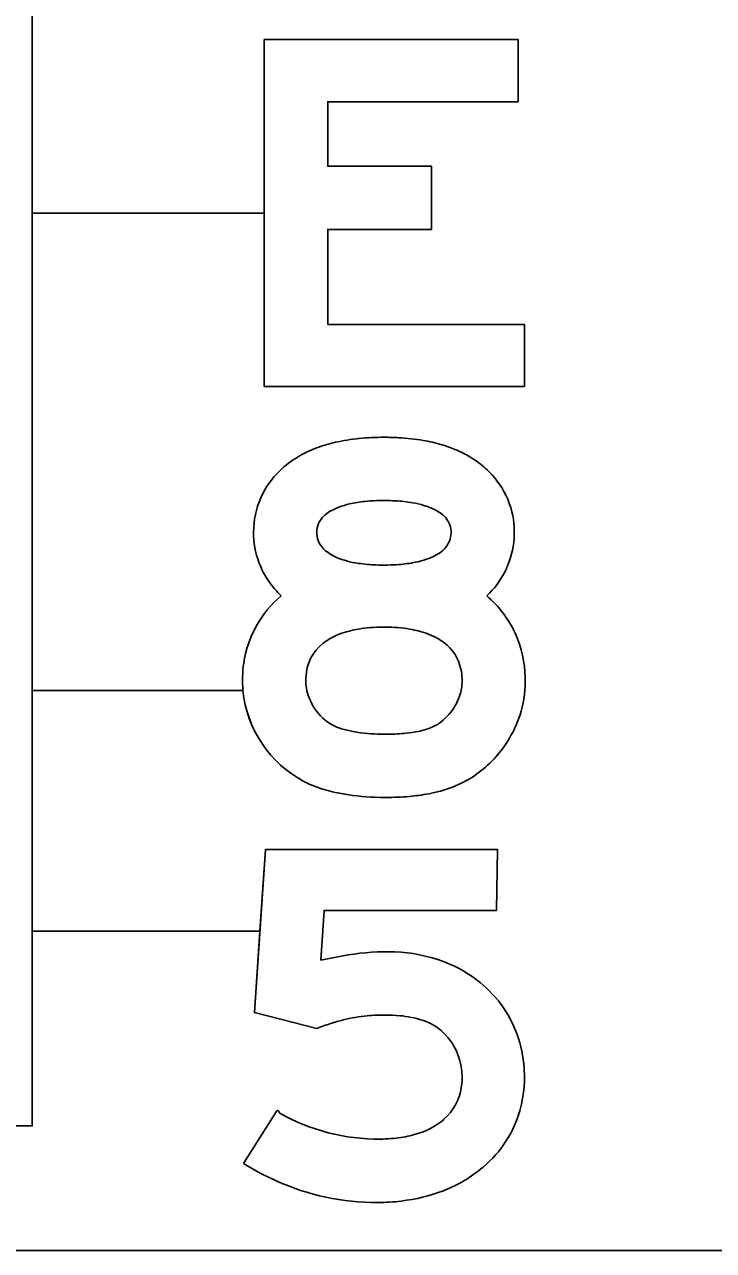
# Model space of a CAD drawing. Extents: x 42133 to 45533, y 41351 to 47951.
# Drawn here: x 42701.89 to 42713.11, y 47725.84 to 47745.8 of the extents above; entities that cross this region are included whole.
import ezdxf

# ---------------------------------------------------------------- set-up
doc = ezdxf.new("R2010")
doc.units = 0
doc.layers.add('P_TRAF_SIGN_SignDetails', color=7, linetype='Continuous')

msp = doc.modelspace()

# ---------------------------------------------------------------- linework, layer by layer
at = {"layer": 'P_TRAF_SIGN_SignDetails'}
for points in [[(42713.837, 47741.91), (42713.367, 47741.91), (42713.367, 47727.868), (42718.987, 47727.868), (42718.987, 47725.841), (42695.875, 47725.841), (42695.875, 47727.868), (42702.014, 47727.868), (42702.014, 47753.571)], [(42705.446, 47734.955), (42702.014, 47734.955), (42702.014, 47742.728), (42705.793, 47742.728), (42705.793, 47739.906), (42710.027, 47739.906), (42710.027, 47740.916), (42706.826, 47740.916), (42706.826, 47742.461), (42708.516, 47742.461), (42708.516, 47743.491), (42706.826, 47743.491), (42706.826, 47744.541), (42709.928, 47744.541), (42709.928, 47745.551), (42705.793, 47745.551), (42705.793, 47742.729), (42702.014, 47742.729), (42702.014, 47749.871), (42703.551, 47749.871), (42703.551, 47747.24)], [(42705.446, 47734.955), (42702.014, 47734.955), (42702.014, 47742.728), (42705.793, 47742.728), (42705.793, 47739.906), (42710.027, 47739.906), (42710.027, 47740.916), (42706.826, 47740.916), (42706.826, 47742.461), (42708.516, 47742.461), (42708.516, 47743.491), (42706.826, 47743.491), (42706.826, 47744.541), (42709.928, 47744.541), (42709.928, 47745.551), (42705.793, 47745.551), (42705.793, 47742.729), (42702.014, 47742.729), (42702.014, 47749.871), (42703.551, 47749.871), (42703.551, 47747.24)], [(42713.837, 47741.91), (42713.367, 47741.91), (42713.367, 47727.868), (42718.987, 47727.868), (42718.987, 47725.841), (42695.875, 47725.841), (42695.875, 47727.868), (42702.014, 47727.868), (42702.014, 47731.04), (42705.721, 47731.04), (42705.632, 47729.714), (42706.647, 47729.456)], [(42713.837, 47741.91), (42713.367, 47741.91), (42713.367, 47727.868), (42718.987, 47727.868), (42718.987, 47725.841), (42695.875, 47725.841), (42695.875, 47727.868), (42702.014, 47727.868), (42702.014, 47731.04), (42705.721, 47731.04), (42705.632, 47729.714), (42706.647, 47729.456)], [(42706.711, 47730.565), (42706.766, 47731.377), (42709.571, 47731.377), (42709.59, 47732.367), (42705.811, 47732.367), (42705.721, 47731.041), (42702.014, 47731.041), (42702.014, 47734.955), (42705.446, 47734.955)], [(42706.711, 47730.565), (42706.766, 47731.377), (42709.571, 47731.377), (42709.59, 47732.367), (42705.811, 47732.367), (42705.721, 47731.041), (42702.014, 47731.041), (42702.014, 47734.955), (42705.446, 47734.955)], [(42706.647, 47729.456), (42705.632, 47729.714), (42705.811, 47732.367), (42709.59, 47732.367), (42709.571, 47731.377), (42706.766, 47731.377), (42706.711, 47730.565)], [(42705.452, 47727.257), (42705.984, 47728.099)], [(42705.984, 47728.099), (42705.452, 47727.257)], [(42705.984, 47728.099), (42705.452, 47727.257)]]:
    msp.add_lwpolyline(points, dxfattribs=at)
msp.add_lwpolyline([(42706.826, 47744.541), (42706.826, 47743.491), (42708.516, 47743.491), (42708.516, 47742.461), (42706.826, 47742.461), (42706.826, 47740.916), (42710.027, 47740.916), (42710.027, 47739.906), (42705.793, 47739.906), (42705.793, 47745.551), (42709.928, 47745.551), (42709.928, 47744.541)], close=True, dxfattribs=at)
for centre, radius, start, end in [((42707.635, 47735.972), 3.101, 95.5109, 102.7652), ((42707.635, 47735.972), 3.101, 95.5109, 102.7652), ((42707.635, 47735.972), 3.101, 95.5109, 102.7652), ((42707.733, 47734.951), 4.127, 89.8984, 95.4961), ((42707.733, 47734.951), 4.127, 89.8984, 95.4961), ((42707.733, 47734.951), 4.127, 89.8984, 95.4961), ((42707.747, 47734.86), 4.218, 86.7665, 90.0861), ((42707.747, 47734.86), 4.218, 86.7665, 90.0861), ((42707.747, 47734.86), 4.218, 86.7665, 90.0861), ((42707.803, 47735.656), 3.42, 80.3198, 86.9581), ((42707.803, 47735.656), 3.42, 80.3198, 86.9581), ((42707.803, 47735.656), 3.42, 80.3198, 86.9581), ((42707.313, 47737.122), 1.904, 110.513, 120.6377), ((42707.313, 47737.122), 1.904, 110.513, 120.6377), ((42707.313, 47737.122), 1.904, 110.513, 120.6377), ((42707.474, 47736.695), 2.36, 102.8243, 110.5537), ((42707.474, 47736.695), 2.36, 102.8243, 110.5537), ((42707.474, 47736.695), 2.36, 102.8243, 110.5537), ((42707.932, 47736.41), 2.655, 73.5313, 80.3295), ((42707.932, 47736.41), 2.655, 73.5313, 80.3295), ((42707.932, 47736.41), 2.655, 73.5313, 80.3295), ((42708.074, 47736.892), 2.153, 67.0507, 73.5241), ((42708.074, 47736.892), 2.153, 67.0507, 73.5241), ((42708.074, 47736.892), 2.153, 67.0507, 73.5241), ((42708.197, 47737.175), 1.844, 59.1877, 67.1294), ((42708.197, 47737.175), 1.844, 59.1877, 67.1294), ((42708.197, 47737.175), 1.844, 59.1877, 67.1294), ((42707.157, 47737.383), 1.6, 120.6085, 134.0699), ((42707.157, 47737.383), 1.6, 120.6085, 134.0699), ((42707.157, 47737.383), 1.6, 120.6085, 134.0699), ((42708.314, 47737.366), 1.62, 49.4366, 59.2636), ((42708.314, 47737.366), 1.62, 49.4366, 59.2636), ((42708.314, 47737.366), 1.62, 49.4366, 59.2636), ((42707.03, 47737.513), 1.419, 134.0384, 155.9433), ((42707.03, 47737.513), 1.419, 134.0384, 155.9433), ((42707.03, 47737.513), 1.419, 134.0384, 155.9433), ((42708.411, 47737.478), 1.472, 37.6219, 49.4938), ((42708.411, 47737.478), 1.472, 37.6219, 49.4938), ((42708.411, 47737.478), 1.472, 37.6219, 49.4938), ((42708.486, 47737.533), 1.378, 13.955, 37.7086), ((42708.486, 47737.533), 1.378, 13.955, 37.7086), ((42708.486, 47737.533), 1.378, 13.955, 37.7086), ((42706.99, 47737.535), 1.372, 156.105, 180.0224), ((42706.99, 47737.535), 1.372, 156.105, 180.0224), ((42706.99, 47737.535), 1.372, 156.105, 180.0224), ((42707.157, 47737.383), 0.571, 120.5837, 134.0699), ((42707.157, 47737.383), 0.571, 120.5837, 134.0699), ((42707.157, 47737.383), 0.571, 120.5837, 134.0699), ((42707.313, 47737.122), 0.874, 110.4903, 120.656), ((42707.313, 47737.122), 0.874, 110.4903, 120.656), ((42707.313, 47737.122), 0.874, 110.4903, 120.656), ((42707.474, 47736.695), 1.331, 102.845, 110.5702), ((42707.474, 47736.695), 1.331, 102.845, 110.5702), ((42707.474, 47736.695), 1.331, 102.845, 110.5702), ((42707.635, 47735.975), 2.069, 95.5139, 102.7537), ((42707.635, 47735.975), 2.069, 95.5139, 102.7537), ((42707.635, 47735.975), 2.069, 95.5139, 102.7537), ((42707.733, 47734.951), 3.098, 89.8673, 95.4961), ((42707.733, 47734.951), 3.098, 89.8673, 95.4961), ((42707.733, 47734.951), 3.098, 89.8673, 95.4961), ((42707.747, 47734.86), 3.188, 86.7353, 90.1165), ((42707.747, 47734.86), 3.188, 86.7353, 90.1165), ((42707.747, 47734.86), 3.188, 86.7353, 90.1165), ((42707.803, 47735.654), 2.393, 80.3178, 86.9961), ((42707.803, 47735.654), 2.393, 80.3178, 86.9961), ((42707.803, 47735.654), 2.393, 80.3178, 86.9961), ((42707.932, 47736.411), 1.624, 73.5331, 80.3313), ((42707.932, 47736.411), 1.624, 73.5331, 80.3313), ((42707.932, 47736.411), 1.624, 73.5331, 80.3313), ((42708.074, 47736.892), 1.123, 67.0132, 73.5241), ((42708.074, 47736.892), 1.123, 67.0132, 73.5241), ((42708.074, 47736.892), 1.123, 67.0132, 73.5241), ((42708.197, 47737.175), 0.814, 59.1375, 67.177), ((42708.197, 47737.175), 0.814, 59.1375, 67.177), ((42708.197, 47737.175), 0.814, 59.1375, 67.177), ((42708.314, 47737.366), 0.591, 49.3842, 59.3265), ((42708.314, 47737.366), 0.591, 49.3842, 59.3265), ((42708.314, 47737.366), 0.591, 49.3842, 59.3265), ((42708.456, 47737.531), 1.408, 332.6547, 13.7515), ((42708.456, 47737.531), 1.408, 332.6547, 13.7515), ((42708.456, 47737.531), 1.408, 332.6547, 13.7515), ((42706.99, 47737.535), 0.343, 156.3678, 180.3405), ((42706.99, 47737.535), 0.343, 156.3678, 180.3405), ((42706.99, 47737.535), 0.343, 156.3678, 180.3405), ((42707.032, 47737.511), 0.392, 134.0205, 155.6838), ((42707.032, 47737.511), 0.392, 134.0205, 155.6838), ((42707.032, 47737.511), 0.392, 134.0205, 155.6838), ((42708.411, 47737.478), 0.443, 37.5169, 49.5572), ((42708.411, 47737.478), 0.443, 37.5169, 49.5572), ((42708.411, 47737.478), 0.443, 37.5169, 49.5572), ((42708.486, 47737.533), 0.349, 14.2503, 37.8308), ((42708.486, 47737.533), 0.349, 14.2503, 37.8308), ((42708.486, 47737.533), 0.349, 14.2503, 37.8308), ((42707.023, 47737.53), 1.405, 179.8067, 220.8039), ((42707.023, 47737.53), 1.405, 179.8067, 220.8039), ((42707.023, 47737.53), 1.405, 179.8067, 220.8039), ((42707.023, 47737.53), 0.376, 179.5064, 220.9909), ((42707.023, 47737.53), 0.376, 179.5064, 220.9909), ((42707.023, 47737.53), 0.376, 179.5064, 220.9909), ((42708.456, 47737.531), 0.379, 332.9841, 13.4708), ((42708.456, 47737.531), 0.379, 332.9841, 13.4708), ((42708.456, 47737.531), 0.379, 332.9841, 13.4708), ((42707.108, 47737.598), 0.485, 220.5023, 232.0259), ((42707.108, 47737.598), 0.485, 220.5023, 232.0259), ((42707.108, 47737.598), 0.485, 220.5023, 232.0259), ((42708.415, 47737.559), 0.429, 311.3478, 332.1028), ((42708.415, 47737.559), 0.429, 311.3478, 332.1028), ((42708.415, 47737.559), 0.429, 311.3478, 332.1028), ((42707.207, 47737.722), 0.643, 231.8619, 241.4025), ((42707.207, 47737.722), 0.643, 231.8619, 241.4025), ((42707.207, 47737.722), 0.643, 231.8619, 241.4025), ((42707.323, 47737.929), 0.881, 241.2256, 248.9672), ((42707.323, 47737.929), 0.881, 241.2256, 248.9672), ((42707.323, 47737.929), 0.881, 241.2256, 248.9672), ((42707.443, 47738.233), 1.207, 248.8133, 255.0992), ((42707.443, 47738.233), 1.207, 248.8133, 255.0992), ((42707.443, 47738.233), 1.207, 248.8133, 255.0992), ((42707.579, 47738.744), 1.737, 255.109, 261.6805), ((42707.579, 47738.744), 1.737, 255.109, 261.6805), ((42707.579, 47738.744), 1.737, 255.109, 261.6805), ((42707.973, 47738.448), 1.433, 281.3564, 288.8109), ((42707.973, 47738.448), 1.433, 281.3564, 288.8109), ((42707.973, 47738.448), 1.433, 281.3564, 288.8109), ((42708.131, 47737.989), 0.947, 288.737, 298.5285), ((42708.131, 47737.989), 0.947, 288.737, 298.5285), ((42708.131, 47737.989), 0.947, 288.737, 298.5285), ((42708.286, 47737.705), 0.623, 298.4616, 311.403), ((42708.286, 47737.705), 0.623, 298.4616, 311.403), ((42708.286, 47737.705), 0.623, 298.4616, 311.403), ((42707.697, 47739.551), 2.552, 261.6686, 268.1127), ((42707.697, 47739.551), 2.552, 261.6686, 268.1127), ((42707.697, 47739.551), 2.552, 261.6686, 268.1127), ((42707.739, 47740.333), 3.335, 267.8371, 274.2689), ((42707.739, 47740.333), 3.335, 267.8371, 274.2689), ((42707.739, 47740.333), 3.335, 267.8371, 274.2689), ((42707.821, 47739.221), 2.22, 274.2896, 281.2672), ((42707.821, 47739.221), 2.22, 274.2896, 281.2672), ((42707.821, 47739.221), 2.22, 274.2896, 281.2672), ((42708.417, 47737.558), 1.456, 313.2013, 332.4263), ((42708.417, 47737.558), 1.456, 313.2013, 332.4263), ((42708.417, 47737.558), 1.456, 313.2013, 332.4263), ((42707.2, 47735.151), 1.759, 130.0778, 171.7789), ((42707.2, 47735.151), 1.759, 130.0778, 171.7789), ((42707.2, 47735.151), 1.759, 130.0778, 171.7789), ((42707.108, 47737.598), 1.514, 220.6609, 226.619), ((42707.108, 47737.598), 1.514, 220.6609, 226.619), ((42707.108, 47737.598), 1.514, 220.6609, 226.619), ((42708.279, 47735.149), 1.762, 24.5313, 49.9233), ((42708.279, 47735.149), 1.762, 24.5313, 49.9233), ((42708.279, 47735.149), 1.762, 24.5313, 49.9233), ((42707.417, 47734.836), 1.112, 108.9083, 123.1866), ((42707.417, 47734.836), 1.112, 108.9083, 123.1866), ((42707.417, 47734.836), 1.112, 108.9083, 123.1866), ((42707.605, 47734.282), 1.697, 98.0189, 108.8465), ((42707.605, 47734.282), 1.697, 98.0189, 108.8465), ((42707.605, 47734.282), 1.697, 98.0189, 108.8465), ((42707.73, 47733.393), 2.596, 88.9958, 98.0053), ((42707.73, 47733.393), 2.596, 88.9958, 98.0053), ((42707.73, 47733.393), 2.596, 88.9958, 98.0053), ((42707.77, 47733.634), 2.354, 80.4575, 89.8859), ((42707.77, 47733.634), 2.354, 80.4575, 89.8859), ((42707.77, 47733.634), 2.354, 80.4575, 89.8859), ((42707.909, 47734.412), 1.564, 69.2247, 80.7311), ((42707.909, 47734.412), 1.564, 69.2247, 80.7311), ((42707.909, 47734.412), 1.564, 69.2247, 80.7311), ((42708.1, 47734.907), 1.033, 54.3127, 69.4034), ((42708.1, 47734.907), 1.033, 54.3127, 69.4034), ((42708.1, 47734.907), 1.033, 54.3127, 69.4034), ((42708.208, 47735.13), 1.834, 1.1595, 24.1502), ((42708.208, 47735.13), 1.834, 1.1595, 24.1502), ((42708.208, 47735.13), 1.834, 1.1595, 24.1502), ((42707.2, 47735.151), 0.73, 122.4909, 171.9239), ((42707.2, 47735.151), 0.73, 122.4909, 171.9239), ((42707.2, 47735.151), 0.73, 122.4909, 171.9239), ((42708.279, 47735.149), 0.733, 24.7954, 54.6617), ((42708.279, 47735.149), 0.733, 24.7954, 54.6617), ((42708.279, 47735.149), 0.733, 24.7954, 54.6617), ((42707.359, 47735.121), 1.921, 171.5673, 184.9599), ((42707.359, 47735.121), 1.921, 171.5673, 184.9577), ((42707.359, 47735.121), 1.921, 171.5673, 184.9577), ((42708.208, 47735.13), 0.804, 0.8723, 23.9031), ((42708.208, 47735.13), 0.804, 0.8723, 23.9031), ((42708.208, 47735.13), 0.804, 0.8723, 23.9031), ((42707.359, 47735.121), 0.891, 171.4417, 184.4957), ((42707.359, 47735.121), 0.891, 171.4417, 184.4957), ((42707.359, 47735.121), 0.891, 171.4417, 184.4957), ((42708.205, 47735.115), 0.808, 344.5541, 1.895), ((42708.205, 47735.115), 0.808, 344.5541, 1.895), ((42708.205, 47735.115), 0.808, 344.5541, 1.895), ((42708.205, 47735.115), 1.837, 344.3517, 1.6087), ((42708.205, 47735.115), 1.837, 344.3517, 1.6087), ((42708.205, 47735.115), 1.837, 344.3517, 1.6087), ((42707.33, 47735.146), 1.894, 185.7606, 241.9352), ((42707.33, 47735.146), 1.894, 185.7628, 241.9352), ((42707.33, 47735.146), 1.894, 185.7628, 241.9352), ((42707.33, 47735.146), 0.865, 186.235, 241.4827), ((42707.33, 47735.146), 0.865, 186.235, 241.4827), ((42707.33, 47735.146), 0.865, 186.235, 241.4827), ((42708.158, 47735.14), 0.86, 314.3956, 343.8375), ((42708.158, 47735.14), 0.86, 314.3956, 343.8375), ((42708.158, 47735.14), 0.86, 314.3956, 343.8375), ((42708.223, 47735.04), 0.744, 292.6579, 316.1913), ((42708.223, 47735.04), 0.744, 292.6579, 316.1913), ((42708.223, 47735.04), 0.744, 292.6579, 316.1913), ((42708.158, 47735.14), 1.889, 314.8748, 344.0311), ((42708.158, 47735.14), 1.889, 314.8748, 344.0311), ((42708.158, 47735.14), 1.889, 314.8748, 344.0311), ((42707.236, 47735.015), 0.706, 243.198, 250.9336), ((42707.236, 47735.015), 0.706, 243.198, 250.9336), ((42707.236, 47735.015), 0.706, 243.198, 250.9336), ((42707.464, 47735.671), 1.4, 250.8683, 258.7221), ((42707.464, 47735.671), 1.4, 250.8683, 258.7221), ((42707.464, 47735.671), 1.4, 250.8683, 258.7221), ((42707.659, 47736.576), 2.326, 258.365, 262.6929), ((42707.659, 47736.576), 2.326, 258.365, 262.6929), ((42707.659, 47736.576), 2.326, 258.365, 262.6929), ((42707.745, 47737.262), 3.017, 262.7212, 271.1529), ((42707.745, 47737.262), 3.017, 262.7212, 271.1529), ((42707.745, 47737.262), 3.017, 262.7212, 271.1529), ((42707.925, 47736.122), 1.87, 275.4428, 281.6253), ((42707.925, 47736.122), 1.87, 275.4428, 281.6253), ((42707.925, 47736.122), 1.87, 275.4428, 281.6253), ((42708.077, 47735.397), 1.129, 281.5163, 292.545), ((42708.077, 47735.397), 1.129, 281.5163, 292.545), ((42708.077, 47735.397), 1.129, 281.5163, 292.545), ((42707.776, 47737.761), 3.516, 270.4915, 275.3309), ((42707.776, 47737.761), 3.516, 270.4915, 275.3309), ((42707.776, 47737.761), 3.516, 270.4915, 275.3309), ((42708.223, 47735.04), 1.773, 292.6234, 315.6594), ((42708.223, 47735.04), 1.773, 292.6234, 315.6594), ((42708.223, 47735.04), 1.773, 292.6234, 315.6594), ((42707.236, 47735.015), 1.735, 242.6745, 250.9125), ((42707.236, 47735.015), 1.735, 242.6745, 250.9125), ((42707.236, 47735.015), 1.735, 242.6745, 250.9125), ((42707.464, 47735.671), 2.429, 250.8809, 258.6429), ((42707.464, 47735.671), 2.429, 250.8809, 258.6429), ((42707.464, 47735.671), 2.429, 250.8809, 258.6429), ((42707.659, 47736.576), 3.355, 258.4172, 262.6929), ((42707.659, 47736.576), 3.355, 258.4172, 262.6929), ((42707.659, 47736.576), 3.355, 258.4172, 262.6929), ((42707.925, 47736.122), 2.899, 275.422, 281.607), ((42707.925, 47736.122), 2.899, 275.422, 281.607), ((42707.925, 47736.122), 2.899, 275.422, 281.607), ((42708.077, 47735.397), 2.158, 281.5437, 292.5705), ((42708.077, 47735.397), 2.158, 281.5437, 292.5705), ((42708.077, 47735.397), 2.158, 281.5437, 292.5705), ((42707.746, 47737.265), 4.05, 262.7176, 271.0644), ((42707.746, 47737.265), 4.05, 262.7176, 271.0644), ((42707.746, 47737.265), 4.05, 262.7176, 271.0644), ((42707.776, 47737.761), 4.545, 270.5657, 275.343), ((42707.776, 47737.761), 4.545, 270.5657, 275.343), ((42707.776, 47737.761), 4.545, 270.5657, 275.343), ((42707.785, 47726.852), 3.851, 87.9816, 99.3565), ((42707.785, 47726.852), 3.851, 87.9816, 99.3565), ((42707.785, 47726.852), 3.851, 87.9816, 99.3565), ((42707.824, 47728.167), 2.536, 69.9431, 87.813), ((42707.824, 47728.167), 2.536, 69.9431, 87.813), ((42707.824, 47728.167), 2.536, 69.9431, 87.813), ((42708.29, 47723.656), 7.087, 99.178, 102.8673), ((42708.29, 47723.656), 7.087, 99.178, 102.8673), ((42708.29, 47723.656), 7.087, 99.178, 102.8673), ((42707.985, 47728.59), 2.084, 39.0339, 70.0993), ((42707.985, 47728.59), 2.084, 39.0339, 70.0993), ((42707.985, 47728.59), 2.084, 39.0339, 70.0993), ((42708.086, 47728.694), 1.94, 5.4719, 38.5126), ((42708.086, 47728.694), 1.94, 5.4719, 38.5126), ((42708.086, 47728.694), 1.94, 5.4719, 38.5126), ((42708.326, 47725.054), 4.711, 107.9967, 110.8813), ((42708.326, 47725.054), 4.711, 107.9967, 110.8813), ((42708.326, 47725.054), 4.711, 107.9967, 110.8813), ((42707.88, 47726.426), 3.268, 104.2229, 107.9891), ((42707.88, 47726.426), 3.268, 104.2229, 107.9891), ((42707.88, 47726.426), 3.268, 104.2229, 107.9891), ((42707.7, 47727.143), 2.529, 95.2501, 104.2726), ((42707.7, 47727.143), 2.529, 95.2501, 104.2726), ((42707.7, 47727.143), 2.529, 95.2501, 104.2726), ((42707.738, 47726.592), 3.081, 89.2389, 95.0109), ((42707.738, 47726.592), 3.081, 89.2389, 95.0109), ((42707.738, 47726.592), 3.081, 89.2389, 95.0109), ((42707.752, 47727.003), 2.671, 84.7385, 89.4323), ((42707.752, 47727.003), 2.671, 84.7385, 89.4323), ((42707.752, 47727.003), 2.671, 84.7385, 89.4323), ((42707.82, 47727.734), 1.937, 78.951, 84.7598), ((42707.82, 47727.734), 1.937, 78.951, 84.7598), ((42707.82, 47727.734), 1.937, 78.951, 84.7598), ((42707.92, 47728.241), 1.42, 71.8388, 78.9689), ((42707.92, 47728.241), 1.42, 71.8388, 78.9689), ((42707.92, 47728.241), 1.42, 71.8388, 78.9689), ((42708.028, 47728.57), 1.074, 63.278, 71.8424), ((42708.028, 47728.57), 1.074, 63.278, 71.8424), ((42708.028, 47728.57), 1.074, 63.278, 71.8424), ((42708.153, 47728.81), 0.803, 47.4505, 63.5432), ((42708.153, 47728.81), 0.803, 47.4505, 63.5432), ((42708.153, 47728.81), 0.803, 47.4505, 63.5432), ((42707.986, 47728.658), 1.028, 350.728, 46.339), ((42707.986, 47728.658), 1.028, 350.728, 46.339), ((42707.986, 47728.658), 1.028, 350.728, 46.339), ((42707.981, 47728.667), 2.047, 344.8913, 5.9583), ((42707.981, 47728.667), 2.047, 344.8913, 5.9583), ((42707.981, 47728.667), 2.047, 344.8913, 5.9583), ((42708.154, 47728.622), 0.856, 311.5491, 351.3198), ((42708.154, 47728.622), 0.856, 311.5491, 351.3198), ((42708.154, 47728.622), 0.856, 311.5491, 351.3198), ((42706.01, 47728.089), 0.0279, 344.0915, 158.6368), ((42706.01, 47728.089), 0.0279, 344.0915, 158.6368), ((42706.01, 47728.089), 0.0279, 344.0915, 158.6368), ((42707.646, 47730.896), 3.242, 240.2447, 270.6232), ((42707.646, 47730.896), 3.242, 240.2447, 270.6232), ((42707.646, 47730.896), 3.242, 240.2447, 270.6232), ((42708.143, 47728.637), 1.883, 310.1436, 344.4739), ((42708.143, 47728.637), 1.883, 310.1436, 344.4739), ((42708.143, 47728.637), 1.883, 310.1436, 344.4739), ((42707.964, 47728.853), 1.156, 287.3598, 310.9838), ((42707.964, 47728.853), 1.156, 287.3598, 310.9838), ((42707.964, 47728.853), 1.156, 287.3598, 310.9838), ((42707.652, 47730.127), 2.473, 270.6671, 278.4706), ((42707.652, 47730.127), 2.473, 270.6671, 278.4706), ((42707.652, 47730.127), 2.473, 270.6671, 278.4706), ((42707.746, 47729.473), 1.813, 278.5805, 288.0822), ((42707.746, 47729.473), 1.813, 278.5805, 288.0822), ((42707.746, 47729.473), 1.813, 278.5805, 288.0822), ((42707.937, 47731.31), 4.754, 238.4847, 245.7873), ((42707.937, 47731.31), 4.754, 238.4847, 245.7873), ((42707.937, 47731.31), 4.754, 238.4847, 245.7873), ((42707.904, 47728.911), 2.246, 290.9766, 310.2824), ((42707.904, 47728.911), 2.246, 290.9766, 310.2824), ((42707.904, 47728.911), 2.246, 290.9766, 310.2824), ((42707.615, 47730.568), 3.945, 245.6357, 270.3801), ((42707.615, 47730.568), 3.945, 245.6357, 270.3801), ((42707.615, 47730.568), 3.945, 245.6357, 270.3801), ((42707.708, 47729.407), 2.779, 276.4976, 291.1091), ((42707.708, 47729.407), 2.779, 276.4976, 291.1091), ((42707.708, 47729.407), 2.779, 276.4976, 291.1091), ((42707.648, 47729.809), 3.186, 269.8827, 276.7433), ((42707.648, 47729.809), 3.186, 269.8827, 276.7433), ((42707.648, 47729.809), 3.186, 269.8827, 276.7433)]:
    msp.add_arc(centre, radius, start, end, dxfattribs=at)

doc.saveas('drawing.dxf')
